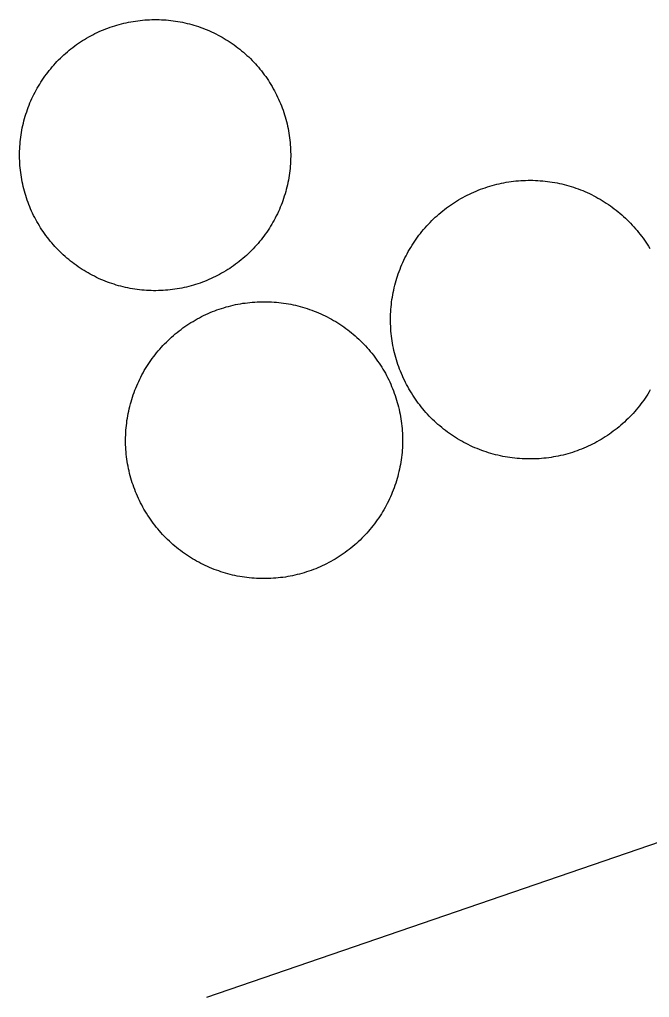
# Model space of a CAD drawing. Extents: x 3694830 to 3732949, y 415201 to 440970.
# Drawn here: x 3714048.6 to 3714144.1, y 428623.8 to 428771.9 of the extents above; entities that cross this region are included whole.
import ezdxf

# ---------------------------------------------------------------- set-up
doc = ezdxf.new("R2010")
doc.units = 0
doc.layers.add('V-DOMW-TANK', color=7, linetype='Continuous')
doc.layers.add('V-UTIL-LINE', color=7, linetype='Continuous')

msp = doc.modelspace()

# ---------------------------------------------------------------- linework, layer by layer
at = {"layer": 'V-DOMW-TANK'}
for points in [[(3714048.66, 428752.3), (3714048.68, 428752.66), (3714048.71, 428753.02), (3714048.74, 428753.38), (3714048.78, 428753.73), (3714048.82, 428754.09), (3714048.87, 428754.45), (3714048.93, 428754.8), (3714048.99, 428755.15), (3714049.06, 428755.5), (3714049.14, 428755.85), (3714049.22, 428756.2), (3714049.3, 428756.55), (3714049.4, 428756.9), (3714049.5, 428757.24), (3714049.6, 428757.58), (3714049.72, 428757.92), (3714049.83, 428758.26), (3714049.96, 428758.6), (3714050.09, 428758.93), (3714050.22, 428759.27), (3714050.36, 428759.59), (3714050.51, 428759.92), (3714050.66, 428760.25), (3714050.82, 428760.57), (3714050.98, 428760.89), (3714051.15, 428761.2), (3714051.33, 428761.52), (3714051.51, 428761.83), (3714051.69, 428762.13), (3714051.88, 428762.44), (3714052.08, 428762.74), (3714052.28, 428763.04), (3714052.48, 428763.33), (3714052.7, 428763.62), (3714052.91, 428763.9), (3714053.13, 428764.18), (3714053.36, 428764.46), (3714053.59, 428764.74), (3714053.83, 428765.01), (3714054.07, 428765.27), (3714054.31, 428765.54), (3714054.56, 428765.79), (3714054.82, 428766.04), (3714055.08, 428766.29), (3714055.34, 428766.54), (3714055.6, 428766.78), (3714055.88, 428767.01), (3714056.15, 428767.24), (3714056.43, 428767.47), (3714056.71, 428767.69), (3714057, 428767.9), (3714057.29, 428768.11), (3714057.59, 428768.32), (3714057.89, 428768.52), (3714058.18, 428768.71), (3714058.49, 428768.9), (3714058.8, 428769.08), (3714059.11, 428769.26), (3714059.42, 428769.43), (3714059.74, 428769.6), (3714060.06, 428769.77), (3714060.38, 428769.92), (3714060.71, 428770.07), (3714061.03, 428770.22), (3714061.36, 428770.36), (3714061.7, 428770.49), (3714062.03, 428770.62), (3714062.37, 428770.74), (3714062.71, 428770.86), (3714063.05, 428770.96), (3714063.39, 428771.07), (3714063.74, 428771.17), (3714064.08, 428771.26), (3714064.43, 428771.34), (3714064.78, 428771.42), (3714065.13, 428771.5), (3714065.48, 428771.57), (3714065.83, 428771.63), (3714066.19, 428771.68), (3714066.55, 428771.73), (3714066.9, 428771.78), (3714067.26, 428771.81), (3714067.62, 428771.84), (3714067.97, 428771.86), (3714068.33, 428771.88), (3714068.69, 428771.9), (3714069.05, 428771.9), (3714069.41, 428771.9), (3714069.77, 428771.89), (3714070.12, 428771.88), (3714070.48, 428771.86), (3714070.84, 428771.84), (3714071.2, 428771.8), (3714071.55, 428771.76), (3714071.91, 428771.72), (3714072.26, 428771.67), (3714072.62, 428771.61), (3714072.97, 428771.55), (3714073.32, 428771.48), (3714073.67, 428771.41)], [(3714073.67, 428771.41), (3714074.02, 428771.32), (3714074.37, 428771.23), (3714074.72, 428771.14), (3714075.06, 428771.04), (3714075.4, 428770.94), (3714075.74, 428770.83), (3714076.08, 428770.71), (3714076.42, 428770.58), (3714076.75, 428770.45), (3714077.08, 428770.32), (3714077.41, 428770.18), (3714077.74, 428770.04), (3714078.07, 428769.88), (3714078.39, 428769.72), (3714078.71, 428769.56), (3714079.02, 428769.39), (3714079.34, 428769.22), (3714079.65, 428769.04), (3714079.95, 428768.85), (3714080.25, 428768.66), (3714080.56, 428768.46), (3714080.85, 428768.26), (3714081.15, 428768.05), (3714081.44, 428767.84), (3714081.72, 428767.63), (3714082, 428767.41), (3714082.28, 428767.18), (3714082.56, 428766.95), (3714082.83, 428766.71), (3714083.09, 428766.47), (3714083.35, 428766.23), (3714083.61, 428765.98), (3714083.86, 428765.72), (3714084.11, 428765.47), (3714084.36, 428765.2), (3714084.6, 428764.93), (3714084.83, 428764.67), (3714085.06, 428764.39), (3714085.28, 428764.11), (3714085.5, 428763.83), (3714085.72, 428763.54), (3714085.93, 428763.25), (3714086.14, 428762.96), (3714086.33, 428762.66), (3714086.53, 428762.36), (3714086.72, 428762.05), (3714086.9, 428761.74), (3714087.08, 428761.43), (3714087.25, 428761.12), (3714087.42, 428760.8), (3714087.58, 428760.48), (3714087.74, 428760.16), (3714087.89, 428759.84), (3714088.04, 428759.51), (3714088.18, 428759.18), (3714088.31, 428758.84), (3714088.44, 428758.51), (3714088.56, 428758.17), (3714088.67, 428757.83), (3714088.78, 428757.49)], [(3714088.78, 428757.49), (3714088.89, 428757.15), (3714088.98, 428756.8), (3714089.08, 428756.46), (3714089.17, 428756.11), (3714089.24, 428755.76), (3714089.32, 428755.41), (3714089.38, 428755.06), (3714089.45, 428754.7), (3714089.5, 428754.35), (3714089.55, 428753.99), (3714089.59, 428753.64), (3714089.63, 428753.28), (3714089.66, 428752.92), (3714089.68, 428752.57), (3714089.7, 428752.21), (3714089.71, 428751.85), (3714089.72, 428751.49), (3714089.72, 428751.13), (3714089.71, 428750.78), (3714089.7, 428750.42), (3714089.68, 428750.06), (3714089.65, 428749.7), (3714089.62, 428749.34), (3714089.58, 428748.99), (3714089.54, 428748.63), (3714089.49, 428748.28), (3714089.43, 428747.92), (3714089.37, 428747.57), (3714089.3, 428747.22), (3714089.22, 428746.87), (3714089.14, 428746.52), (3714089.05, 428746.17), (3714088.96, 428745.83), (3714088.86, 428745.48), (3714088.75, 428745.14), (3714088.64, 428744.8), (3714088.52, 428744.46), (3714088.4, 428744.12), (3714088.27, 428743.79), (3714088.14, 428743.46), (3714088, 428743.13), (3714087.85, 428742.8), (3714087.7, 428742.48), (3714087.54, 428742.15), (3714087.37, 428741.83), (3714087.21, 428741.52), (3714087.03, 428741.21), (3714086.85, 428740.89), (3714086.67, 428740.59), (3714086.48, 428740.28), (3714086.28, 428739.98), (3714086.08, 428739.69), (3714085.87, 428739.39), (3714085.66, 428739.1), (3714085.45, 428738.82), (3714085.22, 428738.54), (3714085, 428738.26), (3714084.77, 428737.98), (3714084.53, 428737.72), (3714084.29, 428737.45), (3714084.05, 428737.19), (3714083.8, 428736.93), (3714083.54, 428736.68), (3714083.28, 428736.43), (3714083.02, 428736.18), (3714082.75, 428735.95), (3714082.48, 428735.71), (3714082.21, 428735.48), (3714081.93, 428735.26), (3714081.65, 428735.04), (3714081.36, 428734.82), (3714081.07, 428734.61), (3714080.77, 428734.41), (3714080.48, 428734.21), (3714080.18, 428734.01), (3714079.87, 428733.82), (3714079.56, 428733.64), (3714079.25, 428733.46), (3714078.94, 428733.29), (3714078.62, 428733.12), (3714078.3, 428732.96), (3714077.98, 428732.8), (3714077.65, 428732.65), (3714077.33, 428732.51), (3714077, 428732.37), (3714076.66, 428732.23), (3714076.33, 428732.1), (3714075.99, 428731.98), (3714075.65, 428731.87), (3714075.31, 428731.76), (3714074.97, 428731.66), (3714074.62, 428731.55), (3714074.27, 428731.46), (3714073.93, 428731.38), (3714073.58, 428731.29), (3714073.23, 428731.22), (3714072.87, 428731.16), (3714072.52, 428731.09), (3714072.17, 428731.04), (3714071.81, 428730.99)], [(3714071.81, 428730.99), (3714071.46, 428730.95), (3714071.1, 428730.91), (3714070.74, 428730.88), (3714070.39, 428730.86), (3714070.03, 428730.84), (3714069.67, 428730.83), (3714069.31, 428730.82), (3714068.95, 428730.82), (3714068.59, 428730.83), (3714068.24, 428730.84), (3714067.88, 428730.86), (3714067.52, 428730.89), (3714067.16, 428730.92), (3714066.81, 428730.96), (3714066.45, 428731), (3714066.1, 428731.05), (3714065.74, 428731.11), (3714065.39, 428731.17), (3714065.04, 428731.24), (3714064.69, 428731.32), (3714064.34, 428731.4), (3714063.99, 428731.49), (3714063.64, 428731.58), (3714063.3, 428731.68), (3714062.96, 428731.79), (3714062.62, 428731.9), (3714062.28, 428732.02), (3714061.94, 428732.14), (3714061.61, 428732.27), (3714061.27, 428732.4), (3714060.95, 428732.54), (3714060.62, 428732.69), (3714060.29, 428732.84), (3714059.97, 428733), (3714059.65, 428733.16), (3714059.33, 428733.33), (3714059.02, 428733.51), (3714058.71, 428733.69), (3714058.41, 428733.87), (3714058.1, 428734.06), (3714057.8, 428734.26), (3714057.51, 428734.46), (3714057.21, 428734.67), (3714056.92, 428734.88), (3714056.64, 428735.09), (3714056.35, 428735.32), (3714056.08, 428735.54), (3714055.8, 428735.77), (3714055.53, 428736.01), (3714055.27, 428736.25), (3714055.01, 428736.49), (3714054.75, 428736.74), (3714054.5, 428737), (3714054.24, 428737.26), (3714054, 428737.52), (3714053.76, 428737.79), (3714053.53, 428738.06), (3714053.3, 428738.33), (3714053.07, 428738.61), (3714052.85, 428738.9), (3714052.64, 428739.18), (3714052.43, 428739.47), (3714052.22, 428739.77), (3714052.02, 428740.06), (3714051.83, 428740.36), (3714051.64, 428740.67), (3714051.46, 428740.98), (3714051.28, 428741.29), (3714051.1, 428741.6), (3714050.94, 428741.92), (3714050.77, 428742.24), (3714050.62, 428742.56), (3714050.47, 428742.89), (3714050.32, 428743.21), (3714050.19, 428743.54), (3714050.05, 428743.88), (3714049.92, 428744.21), (3714049.8, 428744.55), (3714049.69, 428744.89), (3714049.57, 428745.23), (3714049.47, 428745.57), (3714049.37, 428745.92), (3714049.28, 428746.26), (3714049.2, 428746.61), (3714049.12, 428746.96), (3714049.04, 428747.31), (3714048.97, 428747.66), (3714048.91, 428748.02), (3714048.86, 428748.37), (3714048.81, 428748.73), (3714048.77, 428749.08), (3714048.73, 428749.44), (3714048.7, 428749.8), (3714048.67, 428750.16), (3714048.66, 428750.51), (3714048.65, 428750.87), (3714048.64, 428751.23), (3714048.64, 428751.59), (3714048.65, 428751.95), (3714048.66, 428752.3)], [(3714106.21, 428718.96), (3714106.08, 428719.31), (3714105.96, 428719.65), (3714105.85, 428720), (3714105.74, 428720.35), (3714105.63, 428720.71), (3714105.54, 428721.07), (3714105.45, 428721.42), (3714105.36, 428721.78), (3714105.28, 428722.14), (3714105.21, 428722.5), (3714105.15, 428722.86), (3714105.09, 428723.23), (3714105.03, 428723.59), (3714104.99, 428723.96), (3714104.95, 428724.33), (3714104.91, 428724.69), (3714104.89, 428725.06), (3714104.87, 428725.43), (3714104.85, 428725.8), (3714104.84, 428726.16), (3714104.84, 428726.53), (3714104.85, 428726.9), (3714104.86, 428727.27), (3714104.88, 428727.64), (3714104.9, 428728), (3714104.93, 428728.37), (3714104.97, 428728.74), (3714105.01, 428729.1), (3714105.06, 428729.47), (3714105.12, 428729.84), (3714105.18, 428730.2), (3714105.25, 428730.56), (3714105.32, 428730.92), (3714105.41, 428731.28), (3714105.49, 428731.64), (3714105.58, 428731.99), (3714105.69, 428732.35), (3714105.79, 428732.7), (3714105.91, 428733.05), (3714106.02, 428733.4), (3714106.15, 428733.75), (3714106.28, 428734.09), (3714106.42, 428734.43), (3714106.56, 428734.77), (3714106.71, 428735.11), (3714106.86, 428735.45), (3714107.02, 428735.78), (3714107.19, 428736.11), (3714107.36, 428736.43), (3714107.53, 428736.76), (3714107.72, 428737.08), (3714107.91, 428737.39), (3714108.1, 428737.71), (3714108.3, 428738.02), (3714108.5, 428738.32), (3714108.71, 428738.62), (3714108.93, 428738.92), (3714109.15, 428739.22), (3714109.38, 428739.51), (3714109.6, 428739.8), (3714109.84, 428740.08), (3714110.08, 428740.36), (3714110.33, 428740.64), (3714110.58, 428740.91), (3714110.83, 428741.17), (3714111.09, 428741.44), (3714111.36, 428741.69), (3714111.62, 428741.94), (3714111.9, 428742.19), (3714112.17, 428742.43), (3714112.46, 428742.67), (3714112.74, 428742.91), (3714113.03, 428743.14), (3714113.32, 428743.36), (3714113.62, 428743.57), (3714113.92, 428743.79), (3714114.23, 428743.99), (3714114.54, 428744.2), (3714114.85, 428744.39), (3714115.16, 428744.58), (3714115.48, 428744.77), (3714115.8, 428744.95), (3714116.13, 428745.12), (3714116.45, 428745.29), (3714116.78, 428745.46), (3714117.12, 428745.61), (3714117.45, 428745.76), (3714117.79, 428745.91), (3714118.13, 428746.05), (3714118.48, 428746.18), (3714118.82, 428746.31), (3714119.17, 428746.43), (3714119.52, 428746.55), (3714119.87, 428746.66), (3714120.22, 428746.76), (3714120.58, 428746.86), (3714120.94, 428746.95), (3714121.3, 428747.03), (3714121.66, 428747.11), (3714122.02, 428747.18)], [(3714122.02, 428747.18), (3714122.38, 428747.25), (3714122.75, 428747.31), (3714123.11, 428747.36), (3714123.47, 428747.41), (3714123.84, 428747.45), (3714124.21, 428747.48), (3714124.58, 428747.51), (3714124.94, 428747.53), (3714125.31, 428747.54), (3714125.68, 428747.55), (3714126.05, 428747.55), (3714126.42, 428747.55), (3714126.79, 428747.54), (3714127.15, 428747.52), (3714127.52, 428747.49), (3714127.89, 428747.46), (3714128.25, 428747.43), (3714128.62, 428747.38), (3714128.99, 428747.34), (3714129.35, 428747.28), (3714129.71, 428747.22), (3714130.08, 428747.15), (3714130.44, 428747.07), (3714130.8, 428746.99), (3714131.15, 428746.9), (3714131.51, 428746.81), (3714131.87, 428746.71), (3714132.22, 428746.6), (3714132.57, 428746.49), (3714132.92, 428746.37), (3714133.26, 428746.25), (3714133.61, 428746.12), (3714133.95, 428745.98), (3714134.29, 428745.84), (3714134.63, 428745.69), (3714134.96, 428745.53), (3714135.29, 428745.38), (3714135.62, 428745.21), (3714135.95, 428745.04), (3714136.27, 428744.86), (3714136.59, 428744.68), (3714136.91, 428744.49), (3714137.22, 428744.29), (3714137.53, 428744.1), (3714137.84, 428743.89), (3714138.14, 428743.68), (3714138.44, 428743.47), (3714138.74, 428743.24), (3714139.03, 428743.02), (3714139.32, 428742.79), (3714139.6, 428742.55), (3714139.88, 428742.31), (3714140.15, 428742.07), (3714140.42, 428741.82), (3714140.69, 428741.56), (3714140.95, 428741.3), (3714141.21, 428741.04), (3714141.46, 428740.77), (3714141.71, 428740.5), (3714141.95, 428740.22), (3714142.19, 428739.94), (3714142.42, 428739.66), (3714142.65, 428739.36), (3714142.87, 428739.07), (3714143.09, 428738.77), (3714143.3, 428738.47), (3714143.51, 428738.17), (3714143.71, 428737.86), (3714143.91, 428737.55), (3714144.1, 428737.23)], [(3714065.5, 428702.44), (3714065.41, 428702.79), (3714065.31, 428703.15), (3714065.23, 428703.51), (3714065.15, 428703.86), (3714065.08, 428704.22), (3714065.01, 428704.58), (3714064.95, 428704.95), (3714064.9, 428705.31), (3714064.85, 428705.67), (3714064.81, 428706.04), (3714064.78, 428706.4), (3714064.75, 428706.76), (3714064.73, 428707.13), (3714064.71, 428707.49), (3714064.71, 428707.86), (3714064.7, 428708.23), (3714064.71, 428708.59), (3714064.72, 428708.96), (3714064.73, 428709.32), (3714064.76, 428709.69), (3714064.79, 428710.05), (3714064.82, 428710.42), (3714064.87, 428710.78), (3714064.91, 428711.15), (3714064.97, 428711.51), (3714065.03, 428711.87), (3714065.1, 428712.23), (3714065.17, 428712.59), (3714065.25, 428712.95), (3714065.34, 428713.3), (3714065.43, 428713.66), (3714065.53, 428714.01), (3714065.63, 428714.36), (3714065.75, 428714.71), (3714065.86, 428715.05), (3714065.98, 428715.4), (3714066.11, 428715.74), (3714066.25, 428716.08), (3714066.39, 428716.42), (3714066.54, 428716.76), (3714066.69, 428717.09), (3714066.85, 428717.42), (3714067.01, 428717.74), (3714067.18, 428718.07), (3714067.36, 428718.39), (3714067.54, 428718.71), (3714067.73, 428719.03), (3714067.92, 428719.34), (3714068.11, 428719.65), (3714068.32, 428719.95), (3714068.52, 428720.25), (3714068.74, 428720.55), (3714068.96, 428720.84), (3714069.18, 428721.13), (3714069.41, 428721.42), (3714069.64, 428721.7), (3714069.88, 428721.98), (3714070.12, 428722.25), (3714070.37, 428722.52), (3714070.62, 428722.79), (3714070.88, 428723.05), (3714071.14, 428723.3), (3714071.41, 428723.55), (3714071.68, 428723.8), (3714071.96, 428724.04), (3714072.23, 428724.28), (3714072.52, 428724.51), (3714072.81, 428724.74), (3714073.1, 428724.96), (3714073.39, 428725.18), (3714073.69, 428725.39), (3714073.99, 428725.6), (3714074.3, 428725.8), (3714074.61, 428725.99), (3714074.92, 428726.18), (3714075.23, 428726.37), (3714075.55, 428726.55), (3714075.88, 428726.72), (3714076.2, 428726.89), (3714076.53, 428727.05), (3714076.86, 428727.21), (3714077.19, 428727.36), (3714077.53, 428727.51), (3714077.87, 428727.65), (3714078.21, 428727.78), (3714078.55, 428727.91), (3714078.9, 428728.03), (3714079.25, 428728.15), (3714079.6, 428728.25), (3714079.95, 428728.36), (3714080.3, 428728.45), (3714080.66, 428728.55), (3714081.01, 428728.63), (3714081.37, 428728.71), (3714081.73, 428728.78), (3714082.09, 428728.85), (3714082.45, 428728.91), (3714082.81, 428728.96), (3714083.17, 428729.01), (3714083.54, 428729.05)], [(3714083.54, 428729.05), (3714083.9, 428729.08), (3714084.27, 428729.11), (3714084.63, 428729.13), (3714085, 428729.15), (3714085.37, 428729.15), (3714085.73, 428729.16), (3714086.1, 428729.15), (3714086.46, 428729.14), (3714086.83, 428729.13), (3714087.19, 428729.1), (3714087.56, 428729.07), (3714087.92, 428729.04), (3714088.29, 428728.99), (3714088.65, 428728.95), (3714089.01, 428728.89), (3714089.38, 428728.83), (3714089.73, 428728.76), (3714090.09, 428728.69), (3714090.45, 428728.61), (3714090.81, 428728.52), (3714091.16, 428728.43), (3714091.51, 428728.33), (3714091.86, 428728.23), (3714092.21, 428728.11), (3714092.56, 428728), (3714092.9, 428727.87), (3714093.25, 428727.74), (3714093.59, 428727.61), (3714093.92, 428727.47), (3714094.26, 428727.32), (3714094.59, 428727.17), (3714094.92, 428727.01), (3714095.25, 428726.85), (3714095.57, 428726.68), (3714095.9, 428726.5), (3714096.21, 428726.32), (3714096.53, 428726.14), (3714096.84, 428725.94), (3714097.15, 428725.74), (3714097.46, 428725.54), (3714097.76, 428725.34), (3714098.05, 428725.12), (3714098.35, 428724.9), (3714098.64, 428724.68), (3714098.92, 428724.45), (3714099.2, 428724.22), (3714099.48, 428723.98), (3714099.76, 428723.73), (3714100.02, 428723.49), (3714100.29, 428723.23), (3714100.55, 428722.98), (3714100.81, 428722.72), (3714101.06, 428722.45), (3714101.31, 428722.18), (3714101.55, 428721.91), (3714101.78, 428721.63), (3714102.02, 428721.34), (3714102.24, 428721.05), (3714102.47, 428720.76), (3714102.68, 428720.47), (3714102.89, 428720.17), (3714103.1, 428719.87), (3714103.3, 428719.56), (3714103.5, 428719.25), (3714103.69, 428718.94), (3714103.88, 428718.63), (3714104.06, 428718.31), (3714104.23, 428717.98), (3714104.4, 428717.66), (3714104.56, 428717.33), (3714104.72, 428717), (3714104.87, 428716.67), (3714105.01, 428716.33), (3714105.15, 428715.99), (3714105.29, 428715.65), (3714105.41, 428715.31), (3714105.53, 428714.96), (3714105.65, 428714.61), (3714105.76, 428714.26), (3714105.86, 428713.91), (3714105.96, 428713.56), (3714106.05, 428713.21), (3714106.13, 428712.85), (3714106.21, 428712.49), (3714106.29, 428712.13), (3714106.35, 428711.77), (3714106.41, 428711.41), (3714106.46, 428711.05), (3714106.51, 428710.69), (3714106.55, 428710.32), (3714106.58, 428709.96), (3714106.61, 428709.59), (3714106.64, 428709.23), (3714106.65, 428708.86), (3714106.66, 428708.49), (3714106.66, 428708.13), (3714106.66, 428707.76), (3714106.65, 428707.4), (3714106.63, 428707.03), (3714106.61, 428706.66)], [(3714122.56, 428705.6), (3714122.2, 428705.66), (3714121.84, 428705.73), (3714121.48, 428705.8), (3714121.12, 428705.89), (3714120.76, 428705.98), (3714120.4, 428706.07), (3714120.05, 428706.17), (3714119.69, 428706.27), (3714119.34, 428706.39), (3714118.99, 428706.51), (3714118.65, 428706.63), (3714118.3, 428706.76), (3714117.96, 428706.9), (3714117.62, 428707.04), (3714117.28, 428707.19), (3714116.95, 428707.34), (3714116.62, 428707.5), (3714116.29, 428707.67), (3714115.96, 428707.84), (3714115.64, 428708.02), (3714115.32, 428708.2), (3714115, 428708.39), (3714114.69, 428708.58), (3714114.38, 428708.78), (3714114.07, 428708.99), (3714113.77, 428709.2), (3714113.47, 428709.41), (3714113.18, 428709.63), (3714112.88, 428709.86), (3714112.6, 428710.09), (3714112.31, 428710.33), (3714112.03, 428710.57), (3714111.76, 428710.81), (3714111.49, 428711.06), (3714111.22, 428711.32), (3714110.96, 428711.57), (3714110.7, 428711.84), (3714110.45, 428712.11), (3714110.2, 428712.38), (3714109.96, 428712.66), (3714109.72, 428712.94), (3714109.49, 428713.22), (3714109.26, 428713.51), (3714109.04, 428713.81), (3714108.82, 428714.1), (3714108.61, 428714.41), (3714108.4, 428714.71), (3714108.2, 428715.02), (3714108, 428715.33), (3714107.81, 428715.64), (3714107.62, 428715.96), (3714107.45, 428716.29), (3714107.27, 428716.61), (3714107.1, 428716.94), (3714106.94, 428717.27), (3714106.78, 428717.6), (3714106.63, 428717.93), (3714106.48, 428718.28), (3714106.35, 428718.61), (3714106.21, 428718.96)], [(3714144.19, 428715.8), (3714144, 428715.48), (3714143.81, 428715.17), (3714143.61, 428714.86), (3714143.41, 428714.56), (3714143.2, 428714.25), (3714142.98, 428713.95), (3714142.76, 428713.66), (3714142.54, 428713.37), (3714142.3, 428713.08), (3714142.07, 428712.8), (3714141.83, 428712.52), (3714141.58, 428712.24), (3714141.33, 428711.97), (3714141.08, 428711.71), (3714140.82, 428711.44), (3714140.56, 428711.19), (3714140.29, 428710.93), (3714140.01, 428710.69), (3714139.74, 428710.44), (3714139.46, 428710.2), (3714139.17, 428709.97), (3714138.88, 428709.74), (3714138.59, 428709.52), (3714138.29, 428709.3), (3714137.99, 428709.09), (3714137.69, 428708.88), (3714137.38, 428708.68), (3714137.06, 428708.48), (3714136.75, 428708.29), (3714136.43, 428708.11), (3714136.11, 428707.93), (3714135.79, 428707.75), (3714135.46, 428707.59), (3714135.13, 428707.42), (3714134.79, 428707.26), (3714134.46, 428707.11), (3714134.12, 428706.97), (3714133.78, 428706.83), (3714133.44, 428706.7), (3714133.09, 428706.57), (3714132.74, 428706.45), (3714132.39, 428706.33), (3714132.04, 428706.22), (3714131.69, 428706.12), (3714131.33, 428706.02), (3714130.97, 428705.93), (3714130.61, 428705.85), (3714130.25, 428705.77), (3714129.89, 428705.7), (3714129.53, 428705.63), (3714129.17, 428705.57), (3714128.8, 428705.52), (3714128.44, 428705.47), (3714128.07, 428705.43), (3714127.7, 428705.4), (3714127.34, 428705.37), (3714126.97, 428705.35), (3714126.6, 428705.33), (3714126.23, 428705.33), (3714125.86, 428705.33), (3714125.49, 428705.33), (3714125.12, 428705.34), (3714124.76, 428705.36), (3714124.39, 428705.38), (3714124.02, 428705.41), (3714123.66, 428705.45), (3714123.29, 428705.49), (3714122.93, 428705.54), (3714122.56, 428705.6)], [(3714106.61, 428706.66), (3714106.58, 428706.3), (3714106.54, 428705.94), (3714106.5, 428705.57), (3714106.45, 428705.21), (3714106.39, 428704.85), (3714106.33, 428704.49), (3714106.27, 428704.13), (3714106.19, 428703.77), (3714106.11, 428703.41), (3714106.02, 428703.05), (3714105.93, 428702.7), (3714105.83, 428702.35), (3714105.73, 428702), (3714105.62, 428701.65), (3714105.5, 428701.3), (3714105.38, 428700.96), (3714105.25, 428700.61), (3714105.11, 428700.27), (3714104.98, 428699.94), (3714104.83, 428699.6), (3714104.67, 428699.27), (3714104.52, 428698.94), (3714104.35, 428698.61), (3714104.18, 428698.28), (3714104.01, 428697.96), (3714103.83, 428697.65), (3714103.64, 428697.33), (3714103.45, 428697.02), (3714103.25, 428696.71), (3714103.05, 428696.41), (3714102.84, 428696.1), (3714102.63, 428695.81), (3714102.41, 428695.51), (3714102.18, 428695.22), (3714101.95, 428694.94), (3714101.72, 428694.65), (3714101.48, 428694.38), (3714101.24, 428694.1), (3714100.99, 428693.84), (3714100.74, 428693.57), (3714100.48, 428693.31), (3714100.22, 428693.05), (3714099.95, 428692.8), (3714099.68, 428692.55), (3714099.41, 428692.31), (3714099.13, 428692.08), (3714098.85, 428691.84), (3714098.56, 428691.61), (3714098.27, 428691.39), (3714097.97, 428691.18), (3714097.67, 428690.96), (3714097.37, 428690.76), (3714097.06, 428690.56), (3714096.76, 428690.36), (3714096.45, 428690.17), (3714096.13, 428689.98), (3714095.81, 428689.8), (3714095.49, 428689.63), (3714095.16, 428689.46), (3714094.83, 428689.3), (3714094.5, 428689.14), (3714094.17, 428688.99), (3714093.83, 428688.85), (3714093.5, 428688.71), (3714093.15, 428688.57), (3714092.81, 428688.45), (3714092.47, 428688.32), (3714092.12, 428688.21), (3714091.77, 428688.1), (3714091.42, 428688), (3714091.06, 428687.9), (3714090.71, 428687.81), (3714090.35, 428687.73), (3714090, 428687.65), (3714089.64, 428687.57), (3714089.28, 428687.51), (3714088.91, 428687.45), (3714088.55, 428687.4), (3714088.19, 428687.35), (3714087.83, 428687.31), (3714087.46, 428687.28), (3714087.1, 428687.25), (3714086.73, 428687.22), (3714086.37, 428687.21), (3714086, 428687.2), (3714085.63, 428687.2), (3714085.27, 428687.2), (3714084.9, 428687.21), (3714084.53, 428687.23), (3714084.17, 428687.25), (3714083.81, 428687.28), (3714083.44, 428687.32), (3714083.08, 428687.36), (3714082.71, 428687.41), (3714082.35, 428687.47), (3714081.99, 428687.53), (3714081.63, 428687.59), (3714081.27, 428687.67), (3714080.92, 428687.75), (3714080.56, 428687.83)], [(3714080.56, 428687.83), (3714080.2, 428687.93), (3714079.85, 428688.02), (3714079.5, 428688.13), (3714079.15, 428688.24), (3714078.81, 428688.36), (3714078.46, 428688.48), (3714078.12, 428688.61), (3714077.78, 428688.74), (3714077.44, 428688.89), (3714077.1, 428689.03), (3714076.77, 428689.19), (3714076.44, 428689.34), (3714076.11, 428689.51), (3714075.79, 428689.68), (3714075.47, 428689.85), (3714075.15, 428690.03), (3714074.83, 428690.22), (3714074.52, 428690.41), (3714074.21, 428690.61), (3714073.91, 428690.81), (3714073.61, 428691.02), (3714073.31, 428691.23), (3714073.02, 428691.45), (3714072.73, 428691.68), (3714072.44, 428691.91), (3714072.16, 428692.14), (3714071.88, 428692.38), (3714071.61, 428692.62), (3714071.34, 428692.87), (3714071.07, 428693.12), (3714070.81, 428693.38), (3714070.56, 428693.64), (3714070.3, 428693.91), (3714070.06, 428694.18), (3714069.82, 428694.45), (3714069.58, 428694.73), (3714069.35, 428695.01), (3714069.12, 428695.3), (3714068.9, 428695.59), (3714068.68, 428695.89), (3714068.47, 428696.19), (3714068.26, 428696.49), (3714068.06, 428696.79), (3714067.87, 428697.1), (3714067.68, 428697.42), (3714067.49, 428697.73), (3714067.31, 428698.05), (3714067.14, 428698.37), (3714066.97, 428698.7), (3714066.8, 428699.02), (3714066.65, 428699.36), (3714066.5, 428699.69), (3714066.35, 428700.03), (3714066.21, 428700.36), (3714066.08, 428700.71), (3714065.95, 428701.05), (3714065.83, 428701.39), (3714065.71, 428701.74), (3714065.6, 428702.09), (3714065.5, 428702.44)]]:
    msp.add_lwpolyline(points, dxfattribs=at)
at = {"layer": 'V-UTIL-LINE'}
msp.add_line((3714282.58, 428694.35), (3714076.95, 428623.76), dxfattribs=at)

doc.saveas('drawing.dxf')
